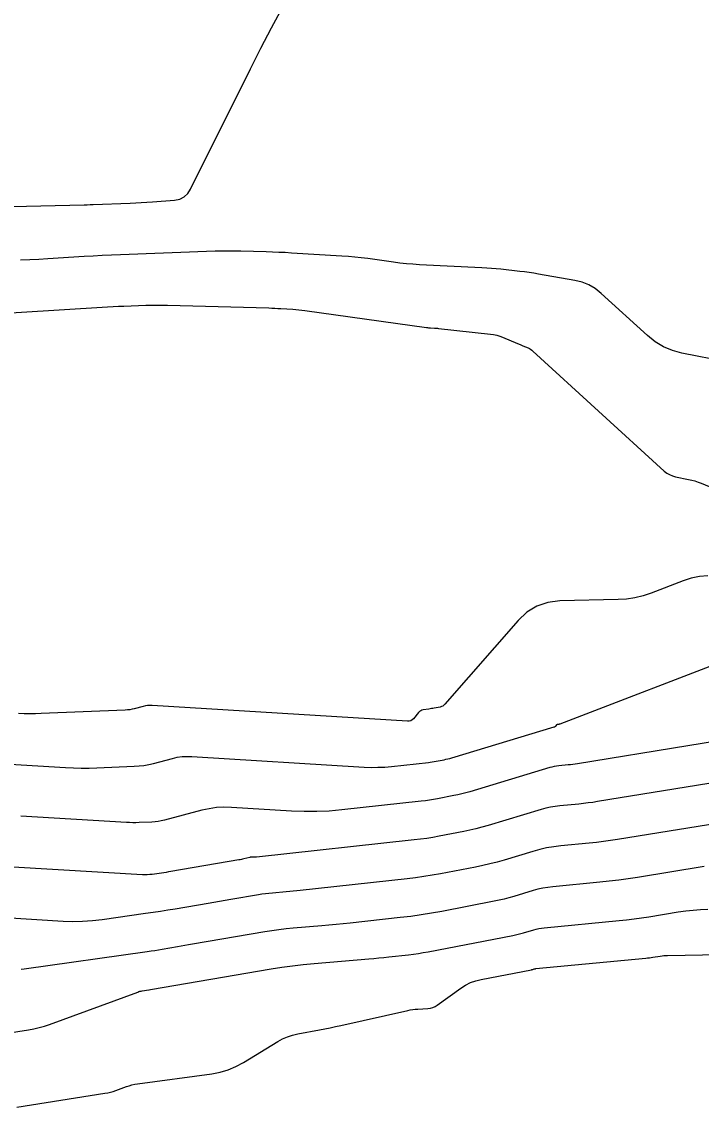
# Model space of a CAD drawing. Extents: x 1768942 to 1774819, y 723037 to 732099.
# Drawn here: x 1770671.24 to 1770696.72, y 731398.55 to 731439.3 of the extents above; entities that cross this region are included whole.
import ezdxf

# ---------------------------------------------------------------- set-up
doc = ezdxf.new("R2010")
doc.units = 0
doc.layers.add('R_Contours', color=7, linetype='Continuous')

msp = doc.modelspace()

# ---------------------------------------------------------------- linework, layer by layer
at = {"layer": 'R_Contours'}
for points in [[(1770669.783, 731432.341), (1770673.581, 731432.428), (1770673.609, 731432.429), (1770673.637, 731432.43), (1770673.665, 731432.431), (1770673.692, 731432.433), (1770673.803, 731432.44), (1770673.831, 731432.441), (1770673.859, 731432.443), (1770673.886, 731432.444), (1770673.914, 731432.445), (1770675.308, 731432.497), (1770675.517, 731432.506), (1770675.724, 731432.517), (1770675.932, 731432.53), (1770676.14, 731432.545), (1770676.97, 731432.611), (1770677.164, 731432.648), (1770677.328, 731432.729), (1770677.464, 731432.851), (1770677.571, 731433.016), (1770679.814, 731437.53), (1770680.206, 731438.306), (1770680.609, 731439.076), (1770681.023, 731439.84)], [(1770697.654, 731426.532), (1770695.997, 731426.868), (1770695.641, 731426.964), (1770695.308, 731427.105), (1770694.998, 731427.291), (1770694.711, 731427.521), (1770692.974, 731429.107), (1770692.751, 731429.284), (1770692.511, 731429.424), (1770692.253, 731429.529), (1770691.977, 731429.596), (1770690.619, 731429.833), (1770690.443, 731429.862), (1770690.268, 731429.889), (1770690.092, 731429.912), (1770689.915, 731429.933), (1770689.209, 731430.012), (1770689.032, 731430.03), (1770688.855, 731430.046), (1770688.678, 731430.058), (1770688.5, 731430.069), (1770686.155, 731430.184), (1770685.911, 731430.198), (1770685.668, 731430.218), (1770685.426, 731430.244), (1770685.184, 731430.275), (1770684.217, 731430.41), (1770683.975, 731430.442), (1770683.733, 731430.469), (1770683.49, 731430.49), (1770683.247, 731430.508), (1770681.359, 731430.622), (1770681.121, 731430.636), (1770680.883, 731430.647), (1770680.644, 731430.657), (1770680.406, 731430.665), (1770679.452, 731430.691), (1770679.213, 731430.696), (1770678.975, 731430.697), (1770678.736, 731430.694), (1770678.498, 731430.687), (1770674.943, 731430.555), (1770674.603, 731430.541), (1770674.262, 731430.525), (1770673.922, 731430.507), (1770673.581, 731430.487), (1770672.22, 731430.404), (1770671.88, 731430.384), (1770671.539, 731430.368), (1770671.199, 731430.356)], [(1770669.611, 731428.304), (1770674.258, 731428.59), (1770674.462, 731428.602), (1770674.666, 731428.613), (1770674.87, 731428.623), (1770675.074, 731428.631), (1770675.889, 731428.661), (1770676.093, 731428.667), (1770676.297, 731428.67), (1770676.501, 731428.669), (1770676.705, 731428.665), (1770680.508, 731428.559), (1770680.621, 731428.555), (1770680.734, 731428.551), (1770680.847, 731428.545), (1770680.959, 731428.539), (1770681.41, 731428.512), (1770681.523, 731428.504), (1770681.635, 731428.493), (1770681.747, 731428.481), (1770681.859, 731428.467), (1770686.423, 731427.828), (1770686.461, 731427.823), (1770686.498, 731427.819), (1770686.536, 731427.816), (1770686.574, 731427.813), (1770686.725, 731427.806), (1770686.762, 731427.804), (1770686.8, 731427.801), (1770686.838, 731427.798), (1770686.875, 731427.794), (1770688.823, 731427.577), (1770688.939, 731427.56), (1770689.053, 731427.535), (1770689.165, 731427.501), (1770689.275, 731427.459), (1770689.829, 731427.226), (1770689.929, 731427.184), (1770690.029, 731427.142), (1770690.229, 731427.057), (1770690.278, 731427.034), (1770690.324, 731427.007), (1770690.368, 731426.976), (1770690.409, 731426.942), (1770695.339, 731422.439), (1770695.434, 731422.363), (1770695.537, 731422.302), (1770695.646, 731422.255), (1770695.764, 731422.223), (1770696.248, 731422.125), (1770696.368, 731422.098), (1770696.486, 731422.065), (1770696.603, 731422.026), (1770696.718, 731421.981), (1770699.922, 731420.648)], [(1770696.965, 731418.498), (1770696.653, 731418.474), (1770696.347, 731418.413), (1770696.045, 731418.317), (1770694.848, 731417.857), (1770694.547, 731417.756), (1770694.239, 731417.681), (1770693.927, 731417.634), (1770693.609, 731417.613), (1770691.417, 731417.563), (1770690.966, 731417.509), (1770690.554, 731417.369), (1770690.183, 731417.142), (1770689.853, 731416.829), (1770687.109, 731413.682), (1770687.071, 731413.645), (1770687.029, 731413.615), (1770686.982, 731413.593), (1770686.93, 731413.579), (1770686.712, 731413.537), (1770686.661, 731413.527), (1770686.609, 731413.518), (1770686.557, 731413.51), (1770686.505, 731413.502), (1770686.298, 731413.471), (1770686.248, 731413.459), (1770686.203, 731413.439), (1770686.162, 731413.411), (1770686.126, 731413.375), (1770685.931, 731413.142), (1770685.884, 731413.097), (1770685.831, 731413.066), (1770685.772, 731413.049), (1770685.707, 731413.046), (1770676.133, 731413.636), (1770676.047, 731413.637), (1770675.962, 731413.633), (1770675.878, 731413.621), (1770675.794, 731413.602), (1770675.46, 731413.514), (1770675.377, 731413.495), (1770675.292, 731413.479), (1770675.207, 731413.469), (1770675.121, 731413.463), (1770671.965, 731413.332), (1770671.752, 731413.326), (1770671.54, 731413.325), (1770671.327, 731413.33), (1770671.115, 731413.34)], [(1770670.801, 731411.432), (1770672.885, 731411.308), (1770673.179, 731411.294), (1770673.473, 731411.288), (1770673.767, 731411.289), (1770674.061, 731411.297), (1770675.459, 731411.355), (1770675.642, 731411.368), (1770675.824, 731411.39), (1770676.004, 731411.422), (1770676.183, 731411.464), (1770676.895, 731411.652), (1770677.074, 731411.692), (1770677.254, 731411.717), (1770677.436, 731411.728), (1770677.619, 731411.724), (1770684.088, 731411.326), (1770684.344, 731411.315), (1770684.599, 731411.316), (1770684.854, 731411.328), (1770685.109, 731411.35), (1770686.489, 731411.501), (1770686.563, 731411.51), (1770686.637, 731411.52), (1770686.71, 731411.532), (1770686.784, 731411.545), (1770687.077, 731411.602), (1770687.15, 731411.617), (1770687.222, 731411.634), (1770687.294, 731411.652), (1770687.366, 731411.673), (1770691.214, 731412.833), (1770691.229, 731412.839), (1770691.243, 731412.846), (1770691.255, 731412.856), (1770691.267, 731412.867), (1770691.318, 731412.926), (1770691.325, 731412.932), (1770691.333, 731412.937), (1770691.341, 731412.94), (1770691.351, 731412.941), (1770691.39, 731412.942), (1770691.4, 731412.943), (1770691.41, 731412.944), (1770691.419, 731412.946), (1770691.428, 731412.95), (1770698.192, 731415.545)], [(1770700.36, 731412.797), (1770692.084, 731411.45), (1770691.997, 731411.437), (1770691.91, 731411.425), (1770691.823, 731411.414), (1770691.735, 731411.405), (1770691.384, 731411.372), (1770691.297, 731411.361), (1770691.21, 731411.346), (1770691.125, 731411.327), (1770691.04, 731411.304), (1770688.047, 731410.402), (1770687.898, 731410.359), (1770687.748, 731410.32), (1770687.597, 731410.285), (1770687.446, 731410.254), (1770686.837, 731410.137), (1770686.685, 731410.109), (1770686.532, 731410.084), (1770686.379, 731410.063), (1770686.225, 731410.044), (1770683.239, 731409.718), (1770682.77, 731409.676), (1770682.301, 731409.655), (1770681.832, 731409.654), (1770681.362, 731409.673), (1770679.105, 731409.812), (1770678.824, 731409.818), (1770678.546, 731409.802), (1770678.27, 731409.763), (1770677.996, 731409.703), (1770676.59, 731409.332), (1770676.474, 731409.304), (1770676.357, 731409.284), (1770676.24, 731409.269), (1770676.121, 731409.261), (1770675.644, 731409.241), (1770675.525, 731409.238), (1770675.406, 731409.237), (1770675.287, 731409.24), (1770675.167, 731409.245), (1770671.212, 731409.48)], [(1770699.478, 731411.109), (1770692.836, 731410.028), (1770692.66, 731410.001), (1770692.483, 731409.977), (1770692.306, 731409.955), (1770692.129, 731409.937), (1770691.42, 731409.869), (1770691.243, 731409.848), (1770691.068, 731409.818), (1770690.895, 731409.779), (1770690.724, 731409.732), (1770688.727, 731409.131), (1770688.501, 731409.066), (1770688.274, 731409.006), (1770688.045, 731408.953), (1770687.815, 731408.906), (1770686.891, 731408.728), (1770686.66, 731408.686), (1770686.428, 731408.648), (1770686.195, 731408.616), (1770685.961, 731408.588), (1770680.048, 731407.941), (1770680.026, 731407.939), (1770680.005, 731407.938), (1770679.983, 731407.938), (1770679.962, 731407.939), (1770679.875, 731407.944), (1770679.854, 731407.944), (1770679.833, 731407.943), (1770679.811, 731407.94), (1770679.79, 731407.936), (1770679.567, 731407.877), (1770679.522, 731407.865), (1770679.478, 731407.855), (1770679.433, 731407.846), (1770679.388, 731407.838), (1770676.83, 731407.402), (1770676.742, 731407.387), (1770676.654, 731407.373), (1770676.566, 731407.36), (1770676.478, 731407.347), (1770676.126, 731407.297), (1770676.038, 731407.287), (1770675.949, 731407.281), (1770675.861, 731407.28), (1770675.772, 731407.283), (1770670.915, 731407.571)], [(1770698.158, 731409.35), (1770693.587, 731408.606), (1770693.322, 731408.565), (1770693.056, 731408.528), (1770692.79, 731408.496), (1770692.524, 731408.469), (1770691.455, 731408.367), (1770691.19, 731408.335), (1770690.926, 731408.29), (1770690.666, 731408.232), (1770690.408, 731408.161), (1770689.333, 731407.837), (1770689.068, 731407.76), (1770688.801, 731407.691), (1770688.532, 731407.628), (1770688.261, 731407.573), (1770686.945, 731407.319), (1770686.635, 731407.263), (1770686.323, 731407.212), (1770686.011, 731407.169), (1770685.698, 731407.131), (1770681.683, 731406.692), (1770681.553, 731406.678), (1770681.422, 731406.665), (1770681.292, 731406.653), (1770681.161, 731406.641), (1770680.639, 731406.597), (1770680.509, 731406.584), (1770680.379, 731406.569), (1770680.249, 731406.551), (1770680.12, 731406.53), (1770679.088, 731406.353), (1770678.873, 731406.316), (1770678.658, 731406.279), (1770678.442, 731406.243), (1770678.227, 731406.206), (1770676.996, 731405.996), (1770676.719, 731405.95), (1770676.441, 731405.905), (1770676.164, 731405.863), (1770675.886, 731405.823), (1770674.254, 731405.592), (1770673.89, 731405.55), (1770673.524, 731405.526), (1770673.157, 731405.52), (1770672.79, 731405.533), (1770670.618, 731405.662)], [(1770696.837, 731407.59), (1770694.339, 731407.184), (1770693.984, 731407.129), (1770693.63, 731407.08), (1770693.274, 731407.037), (1770692.918, 731407), (1770691.154, 731406.832), (1770690.967, 731406.809), (1770690.781, 731406.777), (1770690.598, 731406.737), (1770690.416, 731406.687), (1770689.693, 731406.469), (1770689.511, 731406.416), (1770689.329, 731406.369), (1770689.145, 731406.326), (1770688.96, 731406.288), (1770686.999, 731405.91), (1770686.609, 731405.84), (1770686.219, 731405.777), (1770685.827, 731405.722), (1770685.434, 731405.675), (1770683.562, 731405.47), (1770683.295, 731405.441), (1770683.028, 731405.415), (1770682.76, 731405.389), (1770682.493, 731405.366), (1770681.421, 731405.275), (1770681.154, 731405.249), (1770680.887, 731405.218), (1770680.621, 731405.181), (1770680.356, 731405.138), (1770677.64, 731404.672), (1770677.499, 731404.648), (1770677.358, 731404.624), (1770677.217, 731404.6), (1770677.076, 731404.575), (1770676.512, 731404.479), (1770676.37, 731404.456), (1770676.229, 731404.433), (1770676.088, 731404.412), (1770675.946, 731404.391), (1770671.328, 731403.738), (1770671.214, 731403.725)], [(1770670.69, 731401.332), (1770671.499, 731401.46), (1770671.699, 731401.497), (1770671.898, 731401.544), (1770672.094, 731401.6), (1770672.287, 731401.666), (1770675.593, 731402.882), (1770675.634, 731402.896), (1770675.675, 731402.908), (1770675.717, 731402.917), (1770675.76, 731402.924), (1770676.006, 731402.959), (1770676.022, 731402.962), (1770676.07, 731402.97), (1770680.593, 731403.747), (1770680.994, 731403.811), (1770681.396, 731403.867), (1770681.799, 731403.914), (1770682.204, 731403.953), (1770684.262, 731404.128), (1770684.448, 731404.144), (1770684.633, 731404.162), (1770684.819, 731404.18), (1770685.005, 731404.2), (1770685.746, 731404.281), (1770685.931, 731404.303), (1770686.116, 731404.329), (1770686.3, 731404.359), (1770686.484, 731404.392), (1770689.659, 731405.004), (1770689.758, 731405.024), (1770689.857, 731405.047), (1770689.955, 731405.072), (1770690.052, 731405.1), (1770690.44, 731405.217), (1770690.538, 731405.244), (1770690.636, 731405.266), (1770690.735, 731405.283), (1770690.836, 731405.295), (1770693.647, 731405.564), (1770693.926, 731405.593), (1770694.204, 731405.626), (1770694.481, 731405.665), (1770694.758, 731405.707), (1770695.863, 731405.887), (1770696.14, 731405.927), (1770696.418, 731405.957), (1770696.697, 731405.977), (1770696.976, 731405.987)], [(1770671.053, 731398.555), (1770674.361, 731399.079), (1770674.466, 731399.098), (1770674.569, 731399.122), (1770674.671, 731399.151), (1770674.771, 731399.185), (1770675.171, 731399.333), (1770675.271, 731399.366), (1770675.373, 731399.395), (1770675.477, 731399.417), (1770675.582, 731399.435), (1770678.368, 731399.811), (1770678.68, 731399.87), (1770678.982, 731399.959), (1770679.272, 731400.08), (1770679.551, 731400.232), (1770680.844, 731401.023), (1770681.022, 731401.122), (1770681.207, 731401.202), (1770681.398, 731401.266), (1770681.596, 731401.312), (1770682.402, 731401.461), (1770682.603, 731401.499), (1770682.804, 731401.539), (1770683.004, 731401.581), (1770683.204, 731401.625), (1770685.718, 731402.19), (1770685.811, 731402.209), (1770685.905, 731402.224), (1770685.999, 731402.235), (1770686.094, 731402.243), (1770686.475, 731402.267), (1770686.568, 731402.279), (1770686.656, 731402.304), (1770686.74, 731402.341), (1770686.82, 731402.39), (1770687.706, 731403.026), (1770687.884, 731403.14), (1770688.071, 731403.233), (1770688.267, 731403.305), (1770688.472, 731403.356), (1770690.358, 731403.719), (1770690.371, 731403.722), (1770690.385, 731403.725), (1770690.398, 731403.728), (1770690.411, 731403.732), (1770690.464, 731403.748), (1770690.477, 731403.752), (1770690.491, 731403.755), (1770690.504, 731403.757), (1770690.518, 731403.759), (1770694.641, 731404.153), (1770694.71, 731404.16), (1770694.778, 731404.168), (1770694.846, 731404.178), (1770694.914, 731404.188), (1770695.187, 731404.233), (1770695.255, 731404.242), (1770695.323, 731404.25), (1770695.392, 731404.255), (1770695.46, 731404.257), (1770698.748, 731404.313)]]:
    msp.add_lwpolyline(points, dxfattribs=at)

doc.saveas('drawing.dxf')
